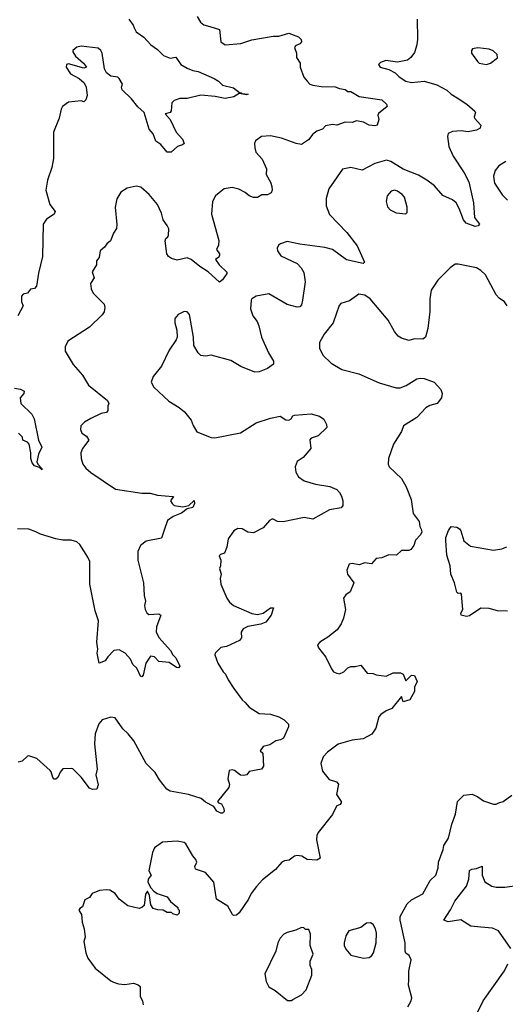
# Model space of a CAD drawing. Extents: x 1690054 to 1842981, y 782881 to 914114.
# Tile 600 of 656: x 1810210 to 1813649, y 859199 to 866172. Entities that reach past the tile are written whole.
import ezdxf

# ---------------------------------------------------------------- set-up
doc = ezdxf.new("R2010")
doc.units = 0

msp = doc.modelspace()

# ---------------------------------------------------------------- linework, layer by layer
at = {"layer": '0CON10XD'}
for points in [[(1810982.9, 866175), (1811014.4, 866134.4), (1811020, 866115), (1811035.5, 866085.5), (1811089.5, 866049.5), (1811138.1, 865995), (1811185, 865961.9), (1811228.9, 865918.9), (1811275, 865898.6), (1811315, 865905.8), (1811351.2, 865855), (1811395, 865829.2), (1811435, 865811.9), (1811475, 865805.7), (1811586.8, 865756.8), (1811617.5, 865737.5), (1811645, 865709.4), (1811725, 865690.8), (1811767.5, 865657.5), (1811780, 865655), (1811780, 865650), (1811827.5, 865645), (1811815, 865640), (1811765, 865650), (1811727.5, 865625), (1811665, 865613.1), (1811595, 865627.5), (1811492.4, 865637.6), (1811396.3, 865613.7), (1811345, 865613.1), (1811305, 865600.8), (1811286.9, 865583.1), (1811282.5, 865527.5), (1811275.8, 865514.2), (1811240, 865505), (1811275.7, 865465.7), (1811318.8, 865375), (1811363.3, 865325), (1811373.8, 865295), (1811362.5, 865285), (1811327.5, 865275), (1811282.5, 865235), (1811253.3, 865235), (1811208.9, 865288.9), (1811175, 865311.2), (1811155, 865363.8), (1811127.9, 865397.9), (1811091.1, 865515), (1811046.2, 865555), (1811002, 865612), (1810936.2, 865675), (1810930, 865695), (1810938, 865715), (1810915, 865756), (1810905, 865764.2), (1810855, 865772), (1810825.6, 865795), (1810810, 865825), (1810793.9, 865935), (1810783.8, 865955), (1810765, 865970), (1810645, 865983.8), (1810615, 865976.7), (1810586.2, 865955), (1810585.8, 865945), (1810604.2, 865914.2), (1810660.6, 865865), (1810683.3, 865835), (1810665, 865828.8), (1810555, 865860.6), (1810542, 865855), (1810539.2, 865835), (1810568.7, 865788.7), (1810630, 865755), (1810665.6, 865725.6), (1810681.2, 865695), (1810688.8, 865635), (1810678.8, 865605), (1810665, 865590), (1810645, 865596.7), (1810555, 865588), (1810513.6, 865556.4), (1810502.5, 865537.5), (1810488.5, 865475), (1810449.4, 865375), (1810448.7, 865188.7), (1810438.5, 865125), (1810407.5, 865035), (1810394.4, 864965), (1810424.4, 864864.4), (1810462, 864815), (1810453.8, 864795), (1810400.7, 864759.3), (1810375.6, 864725), (1810370.5, 864495), (1810342.8, 864377.2), (1810330, 864285), (1810315, 864268.5), (1810287.1, 864262.9), (1810264.1, 864235.9), (1810235, 864229.1), (1810221.8, 864215), (1810223.1, 864175), (1810234, 864145), (1810197.5, 864075)], [(1813025.6, 866175), (1813027.1, 866035), (1813021.9, 865995), (1813005, 865940), (1812981.2, 865905), (1812955.6, 865884.4), (1812885, 865871.9), (1812803.6, 865883.6), (1812765, 865870), (1812750, 865855), (1812762.5, 865835), (1812825, 865819.2), (1812870, 865795), (1812897, 865767), (1812945, 865736), (1812985, 865727.5), (1813075, 865737.1), (1813165, 865711.2), (1813235, 865674), (1813265, 865644.4), (1813308.9, 865618.9), (1813376, 865575), (1813434.2, 865525), (1813438.6, 865515), (1813429.2, 865485), (1813432, 865475), (1813476.7, 865425), (1813471.2, 865405), (1813445, 865390), (1813385, 865378.6), (1813335.8, 865385.8), (1813275, 865380), (1813244.3, 865365.7), (1813239.2, 865345), (1813250, 865275), (1813280, 865205), (1813357.2, 865087.2), (1813390.4, 865025), (1813424.5, 864875), (1813432.1, 864772.1), (1813466.7, 864723.3), (1813457.7, 864712.3), (1813435, 864708.8), (1813371.9, 864731.9), (1813353.5, 864755), (1813323.1, 864835), (1813300.8, 864875), (1813275, 864895.8), (1813207, 864927), (1813148.8, 864995), (1813093.3, 865035), (1813035, 865070.8), (1812925, 865114.6), (1812838.9, 865168.9), (1812808.5, 865178.5), (1812725, 865154.5), (1812635, 865105.8), (1812555, 865124.4), (1812496.8, 865113.2), (1812398.6, 864975), (1812380, 864905), (1812379.4, 864855), (1812405, 864792.9), (1812526.7, 864665), (1812599.8, 864569.8), (1812651.2, 864455), (1812643.6, 864446.4), (1812525, 864470.5), (1812425, 864544.4), (1812370.3, 864559.7), (1812195, 864582.2), (1812105, 864601.4), (1812056.7, 864585), (1812043.3, 864575), (1812032.5, 864555), (1812036.7, 864535), (1812060.3, 864500.3), (1812174.5, 864444.5), (1812204, 864415), (1812223, 864383), (1812231.4, 864315), (1812213.1, 864185), (1812206.5, 864153.5), (1812195, 864138), (1812175, 864137.5), (1812105, 864155.8), (1811975, 864230.8), (1811885, 864214), (1811855, 864196.2), (1811848.8, 864185), (1811844.2, 864125), (1811860.8, 864075), (1811891.4, 864035), (1811904.3, 864005), (1811922.5, 863925), (1811972, 863812), (1812008.1, 863755), (1812006.9, 863733.1), (1811965, 863702), (1811905, 863678.8), (1811875, 863676), (1811775.5, 863715.5), (1811705, 863758.6), (1811565, 863796.7), (1811525, 863790), (1811493.9, 863793.9), (1811475, 863812.5), (1811443.8, 863865), (1811440, 863925), (1811413.3, 864085), (1811395, 864103.3), (1811375, 864106.2), (1811332.5, 864085), (1811307.5, 864055), (1811307.5, 864025), (1811323, 863973), (1811324, 863925), (1811317.5, 863905), (1811268.7, 863831.3), (1811215, 863718.8), (1811154, 863645), (1811140, 863605), (1811160.3, 863570.3), (1811265, 863471.2), (1811340, 863425), (1811376.7, 863395), (1811423.3, 863335), (1811438, 863298), (1811465, 863253.3), (1811565, 863213.8), (1811591.7, 863211.7), (1811773.9, 863246.1), (1811885, 863318), (1811985, 863350), (1812055, 863363.8), (1812095, 863338), (1812115, 863335.8), (1812133.3, 863345), (1812144.2, 863365.8), (1812155, 863372.5), (1812275, 863381.2), (1812333.3, 863365), (1812364.1, 863344.1), (1812382.5, 863305), (1812384, 863285), (1812324.1, 863225.9), (1812275, 863208.1), (1812265, 863196), (1812271.2, 863135), (1812217.6, 863072.4), (1812175.6, 863044.4), (1812161.4, 863005), (1812165, 862967.5), (1812183.7, 862933.7), (1812225, 862907.1), (1812305, 862882.9), (1812405.7, 862865.7), (1812455, 862846), (1812475, 862823.3)], [(1811466.7, 866195), (1811491.2, 866155), (1811513.8, 866135), (1811555.6, 866124.4), (1811623.9, 866103.9), (1811634.2, 866015), (1811665, 865994.3), (1811775, 866003.1), (1811855, 866028.6), (1812005, 866054.4), (1812045, 866055.6), (1812115, 866075.8), (1812185, 866051.2), (1812202.3, 866032.3), (1812205.7, 866015), (1812195, 866002.2), (1812162.1, 865987.9), (1812155.8, 865974.2), (1812170, 865935), (1812171.4, 865905), (1812195.8, 865865), (1812196, 865835), (1812222.2, 865765), (1812245, 865735.8), (1812265.5, 865715.5), (1812285, 865707.8), (1812345, 865699.4), (1812445, 865696.5), (1812475, 865683.8), (1812515, 865678.5), (1812535, 865663.1), (1812555, 865662.5), (1812615, 865628.2), (1812773.5, 865603.5), (1812808.8, 865575), (1812813, 865557), (1812751.7, 865508.3), (1812746.7, 865495), (1812752.5, 865465), (1812742.5, 865425), (1812725, 865420), (1812685, 865425.8), (1812645, 865445.7), (1812595, 865456), (1812565, 865444.2), (1812515, 865446.2), (1812455, 865426), (1812425, 865430), (1812375, 865420), (1812355, 865396), (1812315, 865383.8), (1812285, 865361.4), (1812255, 865321.2), (1812205, 865289.2), (1812167.5, 865295), (1812065, 865334.3), (1811985, 865350), (1811922.5, 865345), (1811880, 865315), (1811873.3, 865295), (1811874, 865265), (1811882, 865235), (1811926.7, 865185), (1811958, 865115), (1811955.8, 865075), (1811985, 865022.5), (1811995, 864990), (1811997.5, 864965), (1811991.2, 864945), (1811965, 864930.8), (1811925, 864932), (1811895, 864913.3), (1811865, 864913.8), (1811835, 864923.8), (1811807.3, 864947.3), (1811762.1, 864972.1), (1811715, 864983.3), (1811657.5, 864975), (1811622.5, 864945)], [(1813515, 865853.8), (1813545, 865863.3), (1813595, 865902.5), (1813592.5, 865925), (1813562, 865952), (1813535, 865963.3), (1813455, 865972), (1813417.5, 865965), (1813410, 865955), (1813410, 865935), (1813452.5, 865875), (1813465, 865863.3), (1813515, 865853.8)], [(1813651.7, 865168.3), (1813602.2, 865137.8), (1813577.5, 865105), (1813564.4, 865065), (1813571.9, 865015), (1813628.7, 864928.7), (1813664, 864895)], [(1811622.5, 864945), (1811595.9, 864924.1), (1811576, 864885), (1811569.4, 864795), (1811619.1, 864609.1), (1811617.5, 864575), (1811604.4, 864545), (1811624.2, 864515), (1811624.2, 864505), (1811619.4, 864490.6), (1811596.7, 864473.3), (1811621.4, 864435), (1811676.7, 864385), (1811676.2, 864375), (1811645, 864330), (1811625, 864313.8), (1811545, 864385.8), (1811485, 864423.3), (1811425, 864473.8), (1811395, 864485.8), (1811325, 864468.6), (1811285, 864480), (1811264.5, 864494.5), (1811252, 864515), (1811240, 864605), (1811245, 864622.5), (1811260, 864635), (1811263.8, 864646.2), (1811265, 864690), (1811255.2, 864715.2), (1811226.7, 864755), (1811215, 864801.2), (1811185, 864863.8), (1811126.2, 864935), (1811067.5, 864985), (1811035, 864994), (1810970.5, 864979.5), (1810925, 864950), (1810897.3, 864902.7), (1810887.1, 864845), (1810898.3, 864721.7), (1810895.5, 864694.5), (1810875, 864660), (1810854, 864605), (1810826.7, 864585), (1810809.7, 864560.3), (1810780, 864535), (1810771.7, 864488.3), (1810754, 864465), (1810753.8, 864435), (1810722.3, 864387.7), (1810736.2, 864345), (1810711.2, 864305), (1810716.1, 864266.1), (1810730, 864235), (1810807, 864157), (1810813.8, 864135), (1810807.7, 864102.3), (1810795, 864082.5), (1810704.1, 863995.9), (1810550, 863895), (1810532.5, 863855), (1810532.5, 863825), (1810589.5, 863729.5), (1810653.8, 863655), (1810696, 863585), (1810831.2, 863475), (1810840, 863455), (1810835, 863437.5), (1810833.8, 863405), (1810825, 863390), (1810786.1, 863383.9), (1810713, 863347), (1810667.7, 863322.3), (1810643.3, 863295), (1810640.5, 863270.5), (1810648.8, 863245), (1810682.5, 863222.5), (1810698.8, 863195), (1810655.4, 863134.6), (1810643.1, 863105), (1810644.4, 863065), (1810658.1, 863025), (1810677.2, 862997.2), (1810712.5, 862965), (1810887.7, 862847.7), (1811075, 862819.2), (1811135, 862819.2), (1811185, 862804.2), (1811295, 862796.7), (1811300, 862795), (1811278.8, 862765), (1811290, 862745), (1811305, 862732.9), (1811365, 862722.5), (1811408.3, 862731.7), (1811445, 862767.5), (1811448, 862745), (1811435, 862716.7), (1811395, 862707.5), (1811355, 862677.5), (1811296.2, 862655), (1811257.5, 862625), (1811233, 862557), (1811215, 862500), (1811105, 862480), (1811065, 862448.8), (1811047.1, 862405), (1811047.1, 862345), (1811085.8, 862185), (1811090.8, 862095), (1811100.8, 862055), (1811094.1, 862024.1), (1811098.8, 861995), (1811111.2, 861971.2), (1811125, 861960), (1811194.3, 861965.7), (1811208.8, 861955), (1811177.7, 861872.3), (1811176, 861835), (1811197.5, 861795), (1811278, 861705), (1811293.8, 861673.8), (1811315, 861653.8), (1811343.3, 861595), (1811335, 861583.3), (1811320, 861585), (1811269.5, 861619.5), (1811195, 861627.5), (1811165, 861661.2), (1811136.1, 861663.9), (1811104.1, 861615.9), (1811085, 861530), (1811075, 861517.5), (1811065, 861522.5), (1811038.7, 861578.7), (1811011.9, 861605), (1810995, 861643.3), (1810955.7, 861685.7), (1810915, 861708.8), (1810876.1, 861703.9), (1810835, 861661.2), (1810815, 861631.2), (1810773.3, 861615), (1810759.2, 861685), (1810764.3, 861715), (1810755.6, 861765), (1810767.5, 861915), (1810743.5, 861985), (1810707.6, 862175), (1810706.2, 862335), (1810693.5, 862365), (1810635, 862455.8), (1810615, 862474), (1810575, 862486.2), (1810515, 862486.2), (1810465, 862496.7), (1810357.7, 862527.7), (1810325, 862546.2), (1810275, 862563.3), (1810195, 862566.7)], [(1812945, 864797.5), (1812953, 864807), (1812953.8, 864845), (1812935.8, 864915), (1812918.8, 864935), (1812885, 864958.8), (1812865, 864963.8), (1812841.2, 864958.8), (1812812, 864925), (1812806.2, 864885), (1812815, 864847.5), (1812832.5, 864825), (1812875, 864803.8), (1812945, 864797.5)], [(1813662, 864145), (1813643.8, 864175), (1813605, 864199.4), (1813584.2, 864224.2), (1813508.1, 864365), (1813475, 864396.7), (1813445, 864414.4), (1813315, 864442), (1813295, 864440), (1813258.8, 864415), (1813171.9, 864328.1), (1813123.9, 864256.1), (1813113.5, 864195), (1813114.4, 864105), (1813099.4, 863985), (1813083.8, 863925), (1813065, 863908.8), (1813005, 863912), (1812965, 863900), (1812915, 863916), (1812891.3, 863931.3), (1812865, 863964), (1812819.4, 864045), (1812692.5, 864195), (1812655, 864222.5), (1812611.2, 864228.8), (1812545, 864180.8), (1812485, 864162), (1812471.7, 864148.3), (1812430, 864025), (1812367.1, 863945), (1812334.2, 863885.8), (1812334, 863845), (1812357.3, 863797.3), (1812415, 863738.8), (1812492.5, 863695), (1812612.5, 863665), (1812755, 863600.8), (1812795, 863588.6)], [(1812795, 863588.6), (1812875, 863564.3), (1812905, 863564.4), (1812947.9, 863582.1), (1813022.3, 863627.7), (1813045, 863633.8), (1813075, 863631.2), (1813145.8, 863605.8), (1813192.3, 863552.3), (1813201.2, 863525), (1813196.7, 863495), (1813166.8, 863453.2), (1813115, 863440), (1813085.5, 863424.5), (1813021.4, 863355), (1812928.8, 863295), (1812915, 863256.7), (1812858, 863165), (1812822.5, 863065), (1812820, 863025), (1812825.5, 863005.5), (1812912.8, 862922.8), (1812948.1, 862865), (1812982, 862775), (1812997.5, 862675), (1813039.5, 862619.5), (1813043, 862583), (1813054.2, 862564.2), (1813057.1, 862545), (1813049.4, 862525), (1813013.8, 862486.2), (1813000.4, 862449.6), (1812980.5, 862419.5), (1812965, 862413.8), (1812915, 862412.2), (1812879.7, 862380.3), (1812825, 862382.5), (1812775, 862360.6), (1812735, 862356.7), (1812700.3, 862319.7), (1812655, 862326.2), (1812615, 862312), (1812565, 862322), (1812544.4, 862315.6), (1812527.5, 862275), (1812530.6, 862245), (1812576, 862185), (1812550, 862120), (1812520.3, 862099.7), (1812502.2, 862075), (1812517.1, 861995), (1812503.8, 861935), (1812485.9, 861894.1), (1812457.7, 861852.3), (1812391.1, 861798.9), (1812336.2, 861765), (1812318.8, 861745), (1812326.2, 861725), (1812377.8, 861657.8), (1812418.8, 861575), (1812433.3, 861555), (1812455, 861543.3), (1812475, 861540), (1812505, 861554), (1812535, 861582.5), (1812555, 861592.5), (1812585, 861591.2), (1812625, 861602), (1812670, 861545), (1812713.2, 861543.2), (1812735, 861532), (1812805, 861524.3), (1812855, 861547.5), (1812906.2, 861546.2), (1812925, 861537.5), (1812945, 861490), (1812985, 861530), (1813005, 861527.5), (1813023.8, 861485), (1813006.2, 861445), (1813005.9, 861414.1), (1812974.1, 861355.9), (1812925, 861342.5), (1812915, 861380), (1812845, 861294), (1812805, 861278), (1812767.9, 861252.1), (1812754.2, 861235), (1812731.9, 861155), (1812705, 861112), (1812641.3, 861078.7), (1812565, 861068.9), (1812465, 861040.6), (1812390.8, 860985), (1812358.3, 860951.7), (1812342.5, 860905), (1812355, 860850), (1812401.7, 860791.7), (1812454.3, 860774.3), (1812468.6, 860758.6), (1812454.3, 860684.3), (1812485.6, 860635.6), (1812486, 860625), (1812480, 860615), (1812456, 860604), (1812440, 860575), (1812425, 860543.3), (1812323.8, 860415), (1812314.3, 860395.7), (1812310.8, 860365), (1812337.5, 860235), (1812315, 860221.2), (1812245, 860226), (1812208.7, 860248.7), (1812175, 860253.3), (1812155, 860249.2), (1812119.1, 860220.9), (1812085, 860215.7), (1812066.2, 860205), (1812020.8, 860155), (1811928.3, 860081.7), (1811886.6, 860033.4), (1811849.4, 859985), (1811830.8, 859945), (1811765, 859846.7), (1811745, 859831.2), (1811725, 859828.8), (1811716.7, 859835), (1811683.3, 859893.3), (1811604.2, 859944.2), (1811584.3, 860065), (1811525, 860133.3), (1811455.7, 860155.7), (1811450.8, 860175), (1811463.8, 860205), (1811456.2, 860225), (1811435, 860250), (1811385.7, 860335.7), (1811374.1, 860344.1), (1811325.8, 860355.8), (1811222.4, 860347.6), (1811165, 860306.7), (1811150.6, 860275), (1811123.8, 860145), (1811140, 860115), (1811120, 860085), (1811117.5, 860065), (1811137.5, 860025), (1811160.7, 860000.7), (1811183, 859983), (1811255, 859960), (1811277, 859927), (1811330, 859885), (1811330, 859875), (1811340, 859865), (1811340, 859845), (1811325, 859830), (1811295, 859840), (1811285, 859850), (1811255, 859850), (1811227, 859867), (1811188.3, 859868.3), (1811155, 859877.5), (1811138.8, 859905), (1811129.3, 859969.3), (1811115, 860000), (1811100.7, 859979.3), (1811091.2, 859898.8), (1811075.9, 859884.1), (1811055, 859878.8), (1810975, 859896), (1810913.3, 859943.3), (1810886.7, 859985), (1810847.6, 860007.6), (1810825, 860011.1), (1810775, 860004.4), (1810722, 859985), (1810705, 859956.2), (1810671.7, 859938.3), (1810655, 859890), (1810635, 859877.5), (1810627.5, 859865), (1810635, 859853.3), (1810646.7, 859835), (1810651.7, 859781.7), (1810666.2, 859735), (1810673.3, 859675), (1810663.3, 859645), (1810678.8, 859565), (1810693.3, 859525), (1810743.8, 859455), (1810855.9, 859365.9), (1810875, 859356.7), (1810910, 859345), (1810955, 859340), (1811015, 859350), (1811048.3, 859338.3), (1811062.5, 859325), (1811062, 859255), (1811080, 859225), (1811083.3, 859195)], [(1810172.1, 863562.1), (1810215, 863555.8), (1810240.5, 863540.5), (1810238.8, 863525), (1810214.2, 863495), (1810217.5, 863455), (1810295, 863378.9), (1810312.3, 863345), (1810342.5, 863195), (1810367.1, 863145), (1810343.8, 863095), (1810331.2, 863041.2), (1810337.5, 863025), (1810366.7, 862995), (1810367.5, 862985), (1810350, 863000), (1810315, 863013.8), (1810298.8, 863035), (1810288, 863065), (1810288.8, 863105), (1810275.9, 863165.9), (1810265, 863180), (1810232.5, 863195), (1810230, 863215), (1810202.5, 863245)], [(1812475, 862823.3), (1812488.8, 862798.8), (1812497.5, 862765), (1812498.3, 862731.7), (1812485.8, 862714.2), (1812405, 862700), (1812285, 862635.8), (1812225, 862645.7), (1812075, 862616.9), (1812035, 862618), (1812005.8, 862635.8), (1811995, 862634), (1811978, 862625), (1811935, 862572.9), (1811865, 862538.6), (1811825, 862542.9), (1811785, 862566), (1811755, 862568.6), (1811726.8, 862553.2), (1811686, 862495), (1811676.1, 862436.1), (1811661.2, 862395), (1811632.5, 862385), (1811622, 862375), (1811634.2, 862344.2), (1811632.5, 862305), (1811623.8, 862285), (1811636.7, 862246.7), (1811628.8, 862215), (1811633.3, 862175), (1811676, 862075), (1811695, 862046.2), (1811724.5, 862024.5), (1811855, 861966.7), (1811895, 861960), (1811935, 861969.4), (1811985, 862006), (1812006.7, 862006.7), (1811992, 861955), (1811953.4, 861906.6), (1811917.6, 861892.4), (1811825, 861874), (1811792.7, 861857.3), (1811778.8, 861835), (1811781.2, 861795), (1811766.2, 861775), (1811675, 861734), (1811635, 861726.2), (1811595, 861686.2), (1811592, 861675), (1811614.2, 861615), (1811650, 861555), (1811668.3, 861538.3), (1811686.2, 861496.2), (1811726, 861435), (1811784.3, 861355), (1811807.6, 861337.6), (1811834.7, 861304.7), (1811905, 861257.9), (1811985, 861254.4), (1812045.5, 861235.5), (1812083.3, 861215), (1812113.6, 861183.6), (1812113.8, 861165), (1812078.8, 861085), (1812057.3, 861072.7), (1812025, 861065.6), (1811982.1, 861037.9), (1811935, 861026), (1811912.5, 860995), (1811931.7, 860978.3), (1811936, 860885), (1811922.5, 860865), (1811835, 860847.5), (1811817.5, 860825), (1811795, 860820), (1811773, 860823), (1811730, 860855), (1811715, 860860), (1811693.8, 860855), (1811684, 860795), (1811696.2, 860756.2), (1811690, 860735), (1811610.8, 860635), (1811617.5, 860625), (1811638.6, 860618.6), (1811656.7, 860585), (1811657.5, 860565), (1811646.1, 860553.9), (1811635, 860553.8), (1811605, 860568), (1811585, 860601.2), (1811525, 860630), (1811495, 860657.5), (1811405, 860685.7), (1811275, 860708.8), (1811253, 860723), (1811200.2, 860790.2), (1811170.3, 860840.3), (1811105, 860904), (1811018.6, 861065), (1810978.8, 861115), (1810939.7, 861149.7), (1810887.1, 861227.1), (1810855, 861233.3), (1810795, 861213.3), (1810771.2, 861185), (1810745.5, 861114.5), (1810740, 861045), (1810758.1, 860865), (1810750, 860825), (1810765.9, 860754.1), (1810755, 860723.3), (1810725, 860720), (1810705, 860730), (1810645, 860808.8), (1810585, 860866.7), (1810575, 860870), (1810515, 860866.7), (1810496.4, 860843.6), (1810480, 860805), (1810465, 860793.3), (1810455, 860793.3), (1810443.8, 860805), (1810433.8, 860845), (1810425, 860856), (1810330.7, 860940.7), (1810275, 860960), (1810265, 860957.5), (1810228.3, 860921.7), (1810200, 860915)], [(1813665, 861984.4), (1813595, 861985.6), (1813535, 862003.1), (1813475, 862005.7), (1813395, 861950), (1813375, 861946.2), (1813337.5, 861955), (1813335, 861970), (1813348, 861995), (1813340, 862105), (1813335, 862110), (1813315, 862107.5), (1813305, 862117.5), (1813290, 862185), (1813262.2, 862245), (1813259.2, 862305), (1813235, 862380), (1813228, 862485), (1813228.8, 862505), (1813246.1, 862553.9), (1813265, 862582.5), (1813305, 862577.5), (1813325, 862567.5), (1813335, 862552.5), (1813355, 862482.5), (1813402.5, 862445), (1813565, 862416.2), (1813625, 862425.5), (1813659.8, 862440.2)], [(1812958.3, 859181.7), (1812982.5, 859225), (1812987.5, 859245), (1812964.3, 859335), (1812966.7, 859373.3), (1812965.8, 859435), (1812982, 859515), (1812968.8, 859545), (1812945, 859562.5), (1812939.2, 859575), (1812940, 859635), (1812904, 859795), (1812905, 859821.2), (1812955, 859911.1), (1812985, 859939.1), (1813065, 859982.5), (1813118, 860075), (1813156.4, 860113.6), (1813173.3, 860165), (1813175.4, 860205), (1813209.6, 860295), (1813213.1, 860325), (1813247.3, 860375), (1813271.1, 860475), (1813295.6, 860545), (1813310, 860635), (1813355, 860681.2), (1813415, 860686.7), (1813455, 860668.8), (1813495, 860640.8), (1813565, 860617.5), (1813585, 860617.5), (1813604.2, 860625.8), (1813635, 860636.7), (1813695, 860680)], [(1813688.6, 859595), (1813600.8, 859720.8), (1813559.2, 859739.2), (1813476.7, 859746.7), (1813405, 859751.9), (1813335, 859796.9), (1813245, 859784.5), (1813213.8, 859795), (1813262.1, 859867.9), (1813291.3, 859928.7), (1813375, 860036.7), (1813390.8, 860085), (1813395, 860146.7), (1813412.7, 860157.3), (1813445, 860161.4), (1813485, 860176.7), (1813485.4, 860115), (1813505, 860067.1), (1813553.8, 860035), (1813585, 860027.8), (1813645, 860028.1), (1813746.3, 860043.7)], [(1812645, 859527.1), (1812685, 859531.2), (1812703.8, 859545), (1812715, 859563.3), (1812734.4, 859635), (1812735.8, 859704.2), (1812730, 859735), (1812713.3, 859765), (1812695, 859776.7), (1812665, 859773.8), (1812625, 859744), (1812540.7, 859719.3), (1812520, 859685), (1812507.5, 859635), (1812507.5, 859615), (1812519.3, 859589.3), (1812555, 859548), (1812645, 859527.1)], [(1812135, 859227.5), (1812145, 859234), (1812205, 859265.8), (1812239.1, 859300.9), (1812278.8, 859405), (1812280, 859445), (1812267.5, 859475), (1812267.5, 859505), (1812287.5, 859555), (1812267.5, 859615), (1812270, 859695), (1812258.3, 859728.3), (1812235, 859730), (1812221.7, 859741.7), (1812205, 859742.5), (1812166.4, 859723.6), (1812105, 859707.5), (1812080, 859695), (1812055, 859667.5), (1812038.8, 859635), (1812023.8, 859575), (1811946.7, 859415), (1811955, 859360), (1811975, 859323.3), (1812018.3, 859298.3), (1812107.5, 859227.5), (1812135, 859227.5)], [(1813453.8, 859145), (1813492.5, 859225), (1813642.4, 859437.6), (1813668.2, 859485)]]:
    msp.add_lwpolyline(points, dxfattribs=at)

doc.saveas('drawing.dxf')
